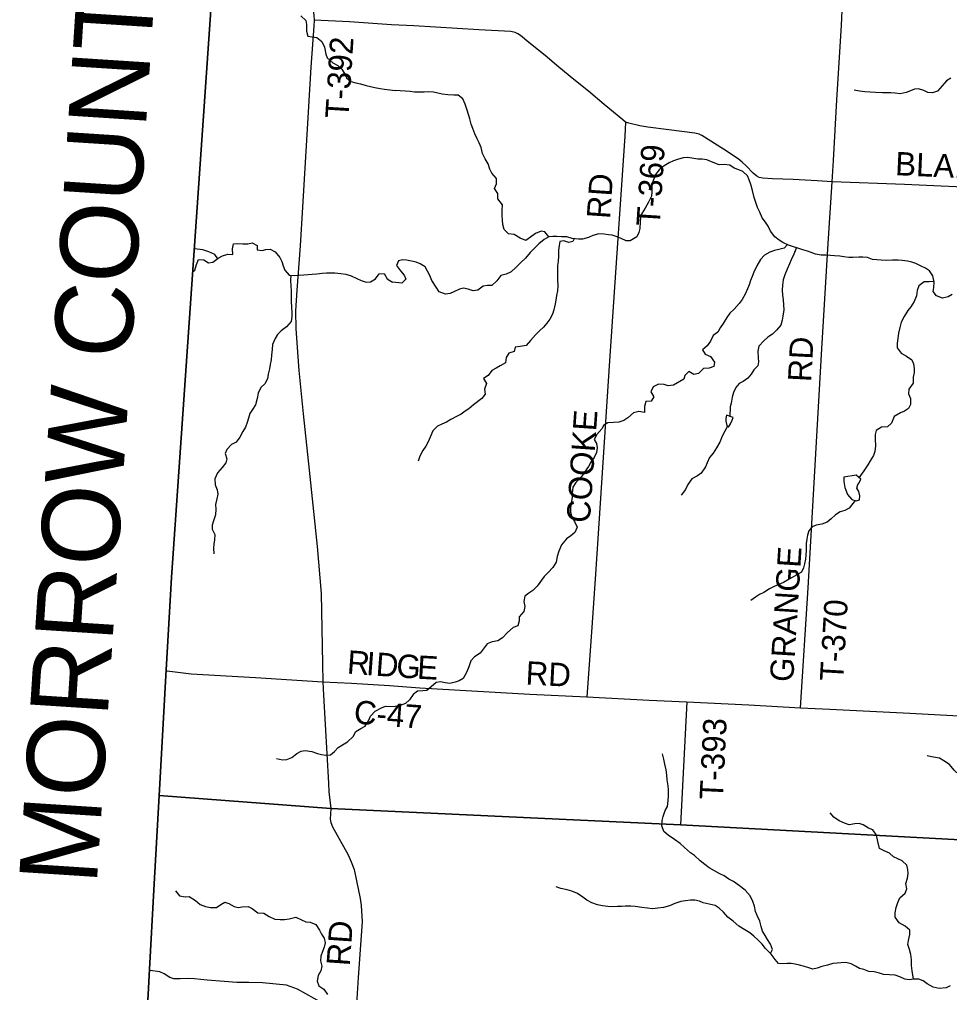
# Model space of a CAD drawing. Extents: x 1759416 to 2214760, y 252598 to 1116833.
# Drawn here: x 1928941 to 1940879, y 905316 to 917809 of the extents above; entities that cross this region are included whole.
import ezdxf

# ---------------------------------------------------------------- set-up
doc = ezdxf.new("R2010")
doc.units = 0
for name, color, linetype in [('GM_X_Adjacent_County', 7, 'Continuous'), ('GM_X_Adjacent_County_Text', 7, 'Continuous'), ('GM_X_County', 7, 'Continuous'), ('GM_X_County_Road', 7, 'Continuous'), ('GM_X_County_Road_Text', 7, 'Continuous'), ('GM_X_Minor_Lake', 7, 'Continuous'), ('GM_X_Minor_River', 7, 'Continuous'), ('GM_X_Township', 7, 'Continuous'), ('GM_X_Township_Road', 7, 'Continuous'), ('GM_X_Township_Road_Text', 7, 'Continuous')]:
    doc.layers.add(name, color=color, linetype=linetype)

msp = doc.modelspace()

# ---------------------------------------------------------------- linework, layer by layer
at = {"layer": 'GM_X_Adjacent_County'}
msp.add_lwpolyline([(1931473, 919044), (1931168, 914595), (1930891, 910644), (1930824, 909461), (1930733, 907844), (1930665, 906634), (1930611, 905616), (1930247, 898751), (1930144, 897297), (1930019, 894924), (1929994, 894165), (1929509, 885709)], dxfattribs=at)
at = {"layer": 'GM_X_County'}
msp.add_lwpolyline([(1929509, 885709), (1929994, 894165), (1930019, 894924), (1930144, 897297), (1930247, 898751), (1930611, 905616), (1930665, 906634), (1930733, 907844), (1930824, 909461), (1930891, 910644), (1931168, 914595), (1931473, 919044)], dxfattribs=at)
at = {"layer": 'GM_X_County_Road'}
msp.add_lwpolyline([(1930838, 909448), (1931144, 909406), (1931971, 909359), (1932835, 909306), (1933204, 909289), (1933692, 909259), (1934081, 909226), (1934746, 909191), (1935494, 909148), (1936225, 909112), (1937025, 909069), (1937508, 909047), (1938305, 909010), (1938965, 908973), (1939341, 908955), (1940369, 908903), (1941554, 908838)], dxfattribs=at)
at = {"layer": 'GM_X_Minor_Lake'}
for points in [[(1938017, 912727), (1938008, 912687), (1938008, 912653), (1938020, 912595), (1938042, 912573), (1938067, 912617), (1938091, 912663), (1938100, 912699)], [(1938100, 912699), (1938017, 912727)], [(1939682, 911957), (1939524, 911931), (1939524, 911875), (1939534, 911799), (1939568, 911710), (1939626, 911646), (1939682, 911630), (1939724, 911642), (1939726, 911694), (1939714, 911750), (1939690, 911793), (1939704, 911837), (1939718, 911861), (1939739, 911905)], [(1939739, 911905), (1939682, 911957)]]:
    msp.add_lwpolyline(points, dxfattribs=at)
at = {"layer": 'GM_X_Minor_River'}
for points in [[(1932553, 917857), (1932617, 917796), (1932625, 917744), (1932624, 917660), (1932644, 917592), (1932698, 917586), (1932760, 917577), (1932820, 917527), (1932855, 917451), (1932873, 917364), (1932891, 917314), (1932962, 917250), (1933028, 917217), (1933080, 917171), (1933117, 917108), (1933139, 917058), (1933195, 917010), (1933259, 916993)], [(1933259, 916993), (1933319, 916981), (1933393, 916961), (1933445, 916950), (1933502, 916934), (1933572, 916922), (1933626, 916915), (1933763, 916898)], [(1940895, 917053), (1940839, 917019), (1940783, 916957), (1940723, 916890), (1940662, 916868), (1940602, 916872), (1940548, 916896), (1940480, 916916), (1940430, 916914), (1940376, 916894), (1940322, 916872), (1940244, 916854), (1940180, 916862), (1940126, 916866), (1940074, 916868), (1940018, 916868), (1939929, 916870), (1939859, 916874), (1939793, 916881), (1939725, 916889), (1939655, 916901)], [(1935737, 915018), (1935686, 915080), (1935636, 915092), (1935566, 915060), (1935502, 915012), (1935440, 914972), (1935370, 915000), (1935292, 915050), (1935220, 915056), (1935164, 915111), (1935146, 915177), (1935140, 915231), (1935136, 915291), (1935138, 915361), (1935140, 915427), (1935082, 915504), (1935080, 915576), (1935038, 915638), (1935062, 915700), (1935066, 915766), (1935004, 915837), (1934978, 915887), (1934956, 915953), (1934920, 916021), (1934886, 916089), (1934868, 916166), (1934842, 916224), (1934818, 916276), (1934788, 916342), (1934760, 916408), (1934740, 916466), (1934722, 916533), (1934706, 916587), (1934686, 916643), (1934664, 916721), (1934634, 916789), (1934574, 916835), (1934516, 916835), (1934438, 916841), (1934366, 916849), (1934313, 916862), (1934257, 916876), (1934185, 916880), (1934135, 916874), (1934061, 916874), (1934011, 916876), (1933957, 916882), (1933891, 916890), (1933829, 916894), (1933763, 916898)], [(1938391, 915457), (1938371, 915523), (1938349, 915611), (1938327, 915688), (1938307, 915750), (1938285, 915800), (1938226, 915858), (1938174, 915876), (1938116, 915900), (1938058, 915936), (1937986, 915946), (1937924, 915942), (1937844, 915972), (1937766, 916005), (1937704, 916013), (1937650, 916017), (1937518, 916037), (1937460, 916033), (1937389, 916009), (1937335, 915995), (1937279, 915968), (1937217, 915930), (1937153, 915878), (1937105, 915818), (1937071, 915728), (1937059, 915670), (1937059, 915596), (1937055, 915539), (1937017, 915465), (1936972, 915387), (1936928, 915317), (1936912, 915265), (1936908, 915210), (1936902, 915126), (1936890, 915074), (1936866, 915016), (1936780, 914966), (1936728, 914966), (1936664, 914996), (1936612, 915020), (1936550, 915038), (1936500, 915044), (1936448, 915052), (1936379, 915058), (1936301, 915034), (1936243, 915008), (1936167, 914990), (1936115, 914986), (1936037, 914998), (1935969, 915016), (1935897, 915018), (1935839, 915024), (1935789, 915024), (1935737, 915018), (1935676, 914982), (1935608, 914926), (1935552, 914872), (1935498, 914818), (1935436, 914745), (1935378, 914689), (1935314, 914623), (1935252, 914567), (1935187, 914537), (1935121, 914521), (1935067, 914453), (1935003, 914395), (1934947, 914395), (1934893, 914383), (1934823, 914334), (1934765, 914324), (1934701, 914345), (1934641, 914357), (1934589, 914345), (1934518, 914312), (1934468, 914292), (1934410, 914284), (1934328, 914313), (1934290, 914371), (1934236, 914459), (1934208, 914521), (1934180, 914577), (1934150, 914631), (1934086, 914672), (1934032, 914692), (1933974, 914704), (1933908, 914720), (1933856, 914724), (1933806, 914710), (1933780, 914652), (1933830, 914583), (1933880, 914525), (1933902, 914473), (1933850, 914423), (1933731, 914434)], [(1940915, 914279), (1940861, 914249), (1940789, 914229), (1940713, 914259), (1940669, 914317), (1940677, 914367), (1940681, 914436), (1940665, 914518), (1940621, 914580), (1940571, 914614), (1940517, 914640), (1940447, 914674), (1940395, 914694), (1940339, 914704), (1940271, 914714), (1940219, 914718), (1940149, 914720), (1940076, 914716), (1940002, 914719), (1939946, 914721), (1939892, 914729), (1939826, 914753), (1939768, 914759), (1939714, 914757), (1939638, 914751), (1939588, 914753), (1939524, 914761), (1939470, 914769), (1939402, 914775), (1939350, 914779), (1939291, 914781), (1939231, 914783), (1939159, 914797), (1939105, 914815), (1939055, 914833), (1938997, 914853), (1938933, 914873), (1938865, 914895), (1938811, 914913), (1938741, 914947), (1938691, 914977), (1938635, 915018), (1938581, 915090), (1938549, 915156), (1938517, 915206), (1938473, 915260), (1938443, 915333), (1938413, 915395), (1938391, 915457)], [(1931171, 914574), (1931190, 914591), (1931212, 914661), (1931237, 914727), (1931307, 914721), (1931367, 914684), (1931423, 914692), (1931493, 914742), (1931545, 914774), (1931615, 914797), (1931679, 914793), (1931677, 914863), (1931690, 914929), (1931742, 914933), (1931806, 914929), (1931872, 914930), (1931926, 914942), (1931990, 914908), (1931993, 914853), (1932055, 914843), (1932105, 914855), (1932159, 914861), (1932225, 914824), (1932283, 914754), (1932307, 914700), (1932326, 914647), (1932346, 914591), (1932402, 914527), (1932474, 914520), (1932526, 914524), (1932590, 914528), (1932648, 914533), (1932700, 914537), (1932758, 914543), (1932828, 914552), (1932880, 914556), (1932990, 914556), (1933066, 914549), (1933130, 914539), (1933200, 914518), (1933271, 914484), (1933329, 914456), (1933393, 914437), (1933447, 914439), (1933511, 914477), (1933558, 914543), (1933622, 914548), (1933659, 914480), (1933731, 914434)], [(1936063, 914994), (1936043, 914956), (1935991, 914946), (1935927, 914968), (1935877, 914958), (1935867, 914906), (1935861, 914848), (1935859, 914775), (1935855, 914701), (1935848, 914649), (1935846, 914593), (1935846, 914519), (1935848, 914467), (1935850, 914392), (1935846, 914326), (1935836, 914264), (1935826, 914206), (1935816, 914156), (1935798, 914080), (1935784, 914023), (1935750, 913963), (1935712, 913909), (1935666, 913859), (1935616, 913811), (1935566, 913761), (1935499, 913689), (1935443, 913622), (1935367, 913610), (1935303, 913600), (1935289, 913546), (1935223, 913526), (1935187, 913468), (1935179, 913402), (1935113, 913360), (1935059, 913334), (1935005, 913304), (1934956, 913239), (1934896, 913199), (1934934, 913137), (1934912, 913063), (1934918, 912999), (1934874, 912943), (1934770, 912862), (1934710, 912810), (1934660, 912778), (1934610, 912742), (1934552, 912712), (1934480, 912672), (1934423, 912640), (1934363, 912612), (1934307, 912586), (1934247, 912526), (1934211, 912447), (1934185, 912385), (1934155, 912331), (1934119, 912277), (1934081, 912201), (1934057, 912139)], [(1931486, 914737), (1931447, 914792), (1931371, 914827), (1931295, 914849), (1931189, 914864)], [(1938798, 914919), (1938755, 914871), (1938687, 914857), (1938633, 914841), (1938574, 914823), (1938506, 914783), (1938452, 914729), (1938404, 914647), (1938366, 914566), (1938346, 914510), (1938326, 914458), (1938306, 914400), (1938286, 914350), (1938256, 914284), (1938216, 914215), (1938178, 914161), (1938115, 914091), (1938061, 914037), (1938021, 913983), (1937973, 913907), (1937937, 913849), (1937907, 913794), (1937845, 913750), (1937813, 913680), (1937769, 913620), (1937707, 913568), (1937743, 913512), (1937811, 913482), (1937863, 913407), (1937855, 913353), (1937793, 913333), (1937720, 913327), (1937658, 913263), (1937596, 913251), (1937534, 913289), (1937480, 913239), (1937468, 913189), (1937336, 913113), (1937268, 913103), (1937216, 913121), (1937144, 913127), (1937073, 913093), (1937045, 913026), (1937083, 912964), (1937049, 912910), (1936981, 912906), (1936965, 912838), (1936963, 912764), (1936893, 912776), (1936823, 912760), (1936751, 912696), (1936699, 912662), (1936633, 912637), (1936564, 912633), (1936494, 912631), (1936442, 912601), (1936418, 912551), (1936354, 912481), (1936316, 912415), (1936346, 912363), (1936356, 912311), (1936348, 912248), (1936318, 912184), (1936274, 912126), (1936244, 912070), (1936192, 911996), (1936159, 911944), (1936083, 911865), (1936043, 911805), (1936037, 911729), (1936035, 911673), (1936023, 911599), (1936013, 911539), (1936013, 911482), (1936031, 911418), (1936065, 911364), (1936101, 911292), (1936071, 911222), (1936019, 911180), (1935961, 911141), (1935899, 911063), (1935863, 910983), (1935844, 910913), (1935830, 910843), (1935786, 910772), (1935726, 910708), (1935678, 910656)], [(1938915, 914879), (1938881, 914797), (1938845, 914723), (1938825, 914671), (1938793, 914604), (1938763, 914528), (1938742, 914466), (1938736, 914396), (1938732, 914332), (1938736, 914268), (1938744, 914211), (1938750, 914147), (1938752, 914081), (1938740, 913999), (1938730, 913947), (1938714, 913884), (1938658, 913818), (1938606, 913768), (1938548, 913730), (1938496, 913684), (1938432, 913616), (1938420, 913548), (1938423, 913463), (1938429, 913413), (1938419, 913363), (1938367, 913311), (1938335, 913255), (1938291, 913205), (1938231, 913161), (1938179, 913135), (1938137, 913084), (1938105, 913018), (1938089, 912958), (1938075, 912884), (1938065, 912834), (1938059, 912713)], [(1932423, 914525), (1932419, 914462), (1932425, 914384), (1932429, 914326), (1932428, 914196), (1932433, 914108), (1932437, 914055), (1932439, 913997), (1932428, 913929), (1932370, 913863), (1932302, 913810), (1932252, 913764), (1932221, 913712), (1932191, 913634), (1932184, 913570), (1932178, 913498), (1932172, 913440), (1932161, 913377), (1932149, 913323), (1932135, 913253), (1932124, 913193), (1932090, 913129), (1932040, 913083), (1932003, 913012), (1931991, 912941), (1931969, 912863), (1931934, 912801), (1931900, 912750), (1931880, 912691), (1931863, 912635), (1931841, 912575), (1931807, 912520), (1931768, 912446), (1931722, 912382), (1931662, 912350), (1931602, 912288), (1931583, 912238), (1931603, 912166), (1931589, 912116), (1931542, 912058), (1931484, 911988), (1931448, 911912), (1931451, 911836), (1931479, 911770), (1931489, 911715), (1931476, 911653), (1931456, 911581), (1931462, 911523), (1931459, 911451), (1931431, 911371), (1931414, 911315), (1931416, 911263), (1931450, 911197), (1931445, 911128), (1931435, 911072), (1931431, 911020), (1931436, 910950)], [(1940680, 914443), (1940619, 914440), (1940553, 914440), (1940487, 914390), (1940465, 914327), (1940453, 914259), (1940425, 914189), (1940381, 914121), (1940343, 914071), (1940298, 913994), (1940260, 913922), (1940242, 913854), (1940226, 913780), (1940216, 913714), (1940206, 913654), (1940208, 913591), (1940258, 913525), (1940326, 913485), (1940394, 913437), (1940418, 913387), (1940426, 913329), (1940426, 913276), (1940412, 913216), (1940412, 913138), (1940358, 913062), (1940354, 913002), (1940380, 912944), (1940380, 912867), (1940354, 912815), (1940300, 912781), (1940248, 912757), (1940168, 912711), (1940133, 912627), (1940083, 912579), (1940005, 912573), (1939937, 912532), (1939925, 912482), (1939925, 912420), (1939927, 912336), (1939919, 912262), (1939905, 912212), (1939861, 912141), (1939829, 912091), (1939779, 912015), (1939716, 911926)], [(1938028, 912587), (1937960, 912459), (1937930, 912382), (1937890, 912310), (1937844, 912240), (1937800, 912184), (1937768, 912118), (1937746, 912066), (1937692, 911985), (1937642, 911951), (1937571, 911911), (1937519, 911839), (1937491, 911773), (1937433, 911701)], [(1939666, 911635), (1939592, 911536), (1939536, 911506), (1939476, 911486), (1939416, 911450), (1939360, 911397), (1939310, 911353), (1939239, 911331), (1939167, 911315), (1939115, 911297), (1939071, 911245), (1939055, 911189), (1939047, 911135), (1939041, 911079), (1939037, 910994), (1939033, 910930), (1939029, 910878), (1939017, 910822), (1939003, 910768), (1938977, 910712)], [(1938977, 910712), (1938821, 910624), (1938750, 910579), (1938686, 910554), (1938630, 910530), (1938570, 910497), (1938494, 910452), (1938442, 910425), (1938387, 910391), (1938327, 910348)], [(1935678, 910656), (1935587, 910534), (1935532, 910479), (1935480, 910442), (1935426, 910404), (1935417, 910338), (1935428, 910273), (1935416, 910207), (1935353, 910140), (1935355, 910090), (1935340, 910022), (1935276, 910001), (1935207, 909940), (1935139, 909871), (1935081, 909830), (1935009, 909818), (1934944, 909791), (1934904, 909740), (1934856, 909673), (1934783, 909626), (1934735, 909574), (1934710, 909497), (1934679, 909425), (1934637, 909346), (1934585, 909319), (1934534, 909299), (1934464, 909284), (1934405, 909293), (1934345, 909303), (1934289, 909296), (1934227, 909241), (1934172, 909192), (1934118, 909190), (1934052, 909185), (1933996, 909144), (1933947, 909076), (1933895, 909025), (1933827, 909002), (1933765, 908987)], [(1932241, 908322), (1932319, 908303), (1932373, 908307), (1932435, 908334), (1932501, 908384), (1932556, 908414), (1932608, 908425), (1932692, 908409), (1932767, 908384), (1932819, 908372), (1932873, 908363), (1932933, 908369), (1932984, 908409), (1933030, 908464), (1933086, 908498), (1933153, 908536), (1933223, 908605), (1933258, 908669), (1933324, 908707), (1933380, 908736), (1933423, 908804), (1933447, 908864), (1933506, 908928), (1933590, 908971), (1933640, 908993), (1933765, 908987)], [(1938580, 905819), (1938606, 905868), (1938581, 905938), (1938544, 905996), (1938514, 906050), (1938479, 906104), (1938462, 906162), (1938444, 906232), (1938411, 906306), (1938390, 906357), (1938376, 906427), (1938353, 906485), (1938318, 906559), (1938255, 906631), (1938183, 906684), (1938106, 906741), (1938046, 906773), (1937985, 906814), (1937929, 906840), (1937792, 906918), (1937739, 906960), (1937679, 907005), (1937606, 907075), (1937555, 907108), (1937476, 907180), (1937420, 907229), (1937349, 907280), (1937268, 907336), (1937210, 907385), (1937187, 907457), (1937190, 907523), (1937204, 907578), (1937231, 907654), (1937257, 907705), (1937268, 907783), (1937272, 907839), (1937271, 907917), (1937266, 907971), (1937255, 908046), (1937249, 908110), (1937240, 908176), (1937225, 908250), (1937211, 908314), (1937194, 908380)], [(1941902, 907923), (1941844, 907920), (1941792, 907940), (1941721, 907971), (1941647, 907992), (1941579, 907997), (1941515, 907999), (1941464, 908020), (1941396, 908037), (1941330, 908025), (1941260, 908022), (1941206, 908033), (1941149, 908087), (1941081, 908108), (1941005, 908107), (1940940, 908173), (1940879, 908244), (1940808, 908292), (1940750, 908323), (1940700, 908335), (1940647, 908342), (1940593, 908357)], [(1940417, 905487), (1940398, 905596), (1940389, 905662), (1940391, 905738), (1940384, 905806), (1940367, 905868), (1940345, 905934), (1940352, 905984), (1940371, 906061), (1940369, 906115), (1940308, 906170), (1940234, 906213), (1940183, 906283), (1940180, 906339), (1940192, 906410), (1940215, 906474), (1940242, 906530), (1940310, 906591), (1940332, 906646), (1940317, 906716), (1940340, 906786), (1940348, 906844), (1940343, 906897), (1940331, 906951), (1940270, 907006), (1940215, 907034), (1940161, 907059), (1940109, 907107), (1940040, 907136), (1939980, 907167), (1939959, 907257), (1939942, 907337), (1939893, 907405), (1939841, 907428), (1939770, 907468), (1939718, 907485), (1939662, 907483), (1939590, 907470), (1939530, 907491), (1939463, 907521), (1939393, 907566), (1939348, 907624)], [(1930945, 906624), (1930997, 906556), (1931069, 906547), (1931119, 906551), (1931200, 906498), (1931260, 906448), (1931330, 906421), (1931394, 906409), (1931468, 906406), (1931526, 906448), (1931578, 906476), (1931630, 906461), (1931696, 906421), (1931748, 906408), (1931800, 906418), (1931876, 906419), (1931928, 906393), (1932001, 906340), (1932079, 906336), (1932147, 906293), (1932219, 906259), (1932289, 906254), (1932345, 906252), (1932403, 906261), (1932489, 906283), (1932559, 906250), (1932615, 906224), (1932671, 906221), (1932745, 906189), (1932794, 906116), (1932816, 906064), (1932853, 906014), (1932865, 905956), (1932850, 905900), (1932832, 905844), (1932811, 905782), (1932805, 905724), (1932822, 905655), (1932810, 905597), (1932773, 905534), (1932761, 905462), (1932782, 905403), (1932848, 905361), (1932896, 905290)], [(1937978, 906349), (1937923, 906400), (1937869, 906432), (1937794, 906449), (1937718, 906466), (1937668, 906488), (1937611, 906503), (1937553, 906503), (1937489, 906492), (1937431, 906483), (1937351, 906458), (1937283, 906431), (1937209, 906410), (1937135, 906398), (1937065, 906391), (1937001, 906400), (1936931, 906407), (1936843, 906422), (1936790, 906426), (1936722, 906427), (1936668, 906422), (1936616, 906420), (1936554, 906417), (1936494, 906419), (1936424, 906428), (1936361, 906441), (1936289, 906466), (1936223, 906504), (1936172, 906541), (1936103, 906587), (1936031, 906616), (1935971, 906635), (1935890, 906654), (1935832, 906672)], [(1940889, 905404), (1940835, 905378), (1940745, 905369), (1940667, 905384), (1940594, 905429), (1940542, 905465), (1940487, 905488), (1940417, 905487), (1940367, 905481), (1940305, 905490), (1940240, 905518), (1940180, 905539), (1940108, 905542), (1940030, 905549), (1939979, 905565), (1939911, 905582), (1939845, 905585), (1939781, 905611), (1939724, 905624), (1939672, 905656), (1939618, 905685), (1939549, 905700), (1939487, 905698), (1939435, 905693), (1939383, 905687), (1939313, 905668), (1939241, 905649), (1939179, 905630), (1939125, 905616), (1939073, 905633), (1939019, 905650), (1938952, 905668), (1938898, 905681), (1938846, 905691), (1938794, 905690), (1938740, 905683), (1938682, 905689), (1938639, 905740), (1938588, 905810), (1938517, 905882), (1938475, 905937), (1938418, 905993), (1938368, 906038), (1938315, 906082), (1938250, 906121), (1938176, 906169), (1938103, 906234), (1938034, 906285), (1937978, 906349)]]:
    msp.add_lwpolyline(points, dxfattribs=at)
at = {"layer": 'GM_X_Township'}
for points in [[(1957760, 921682), (1957585, 915650), (1957347, 909188), (1957243, 906546), (1956080, 906593), (1955889, 906604), (1953807, 906686), (1952212, 906748), (1952068, 906753), (1947328, 906938), (1937425, 907470), (1932937, 907680), (1930733, 907844), (1930824, 909461), (1930891, 910644), (1931168, 914595), (1931473, 919044)], [(1929509, 885709), (1929994, 894165), (1930019, 894924), (1930144, 897297), (1930247, 898751), (1930611, 905616), (1930665, 906634), (1930733, 907844), (1932937, 907680), (1937425, 907470), (1947328, 906938)]]:
    msp.add_lwpolyline(points, dxfattribs=at)
at = {"layer": 'GM_X_Township_Road'}
for points in [[(1938965, 908973), (1939065, 910511), (1939117, 911412), (1939237, 913509), (1939317, 914862), (1939371, 915726), (1939388, 915996), (1939432, 916776), (1939491, 917729), (1939506, 918023), (1939512, 918067), (1939524, 918117), (1939566, 918208), (1939864, 918856), (1940013, 919195), (1940061, 919276), (1940137, 919375), (1940228, 919507), (1940312, 919624), (1940351, 919677), (1940409, 919729)], [(1932667, 919203), (1932698, 918575), (1932656, 918373), (1932683, 918111), (1932713, 917915), (1932721, 917868), (1932725, 917800), (1932719, 917722), (1932680, 917195), (1932626, 916261), (1932573, 915400), (1932544, 914901), (1932501, 914333), (1932485, 914069), (1932490, 913838), (1932528, 913302), (1932583, 912747), (1932658, 912023), (1932762, 911042), (1932812, 910438), (1932832, 909536), (1932835, 909306)], [(1941433, 915638), (1940303, 915689), (1939371, 915726), (1939181, 915739), (1938874, 915754), (1938606, 915763), (1938484, 915771), (1938436, 915781), (1938406, 915797), (1938360, 915835), (1938268, 915931), (1938216, 915977), (1938168, 916021), (1937979, 916142), (1937701, 916318), (1937665, 916336), (1937609, 916349), (1937274, 916392), (1937008, 916426), (1936904, 916441), (1936764, 916479), (1936720, 916491), (1936686, 916521), (1936447, 916716), (1936243, 916888), (1936056, 917036), (1935864, 917198), (1935687, 917345), (1935481, 917513), (1935371, 917601), (1935340, 917625), (1935304, 917641), (1935246, 917655), (1934836, 917677), (1934002, 917725), (1933717, 917740), (1933177, 917777), (1932725, 917800)], [(1936720, 916491), (1936710, 916312), (1936603, 914749), (1936516, 913426), (1936395, 911597), (1936334, 910689), (1936285, 909944), (1936225, 909112)], [(1932835, 909306), (1932843, 909134), (1932885, 908382), (1932907, 908004)], [(1937508, 909047), (1937425, 907470)], [(1932907, 908004), (1932907, 908004), (1932913, 907895), (1932937, 907680), (1932930, 907544), (1932938, 907498), (1932961, 907442), (1933158, 907086), (1933200, 906995), (1933237, 906897), (1933268, 906752), (1933316, 906523), (1933329, 906435), (1933339, 906225), (1933287, 905508), (1933255, 904961)], [(1933043, 905060), (1932509, 905359), (1932367, 905410), (1932059, 905440), (1931887, 905447), (1931731, 905447), (1931569, 905457), (1931349, 905474), (1931187, 905491), (1931099, 905498), (1931004, 905491), (1930923, 905494), (1930873, 905508), (1930798, 905555), (1930741, 905582), (1930620, 905598)]]:
    msp.add_lwpolyline(points, dxfattribs=at)

# ---------------------------------------------------------------- texts
at = {"layer": 'GM_X_Adjacent_County_Text'}
msp.add_text('MORROW COUNTY', height=1000, rotation=86.2876, dxfattribs=at).set_placement((1929932, 906690))
at = {"layer": 'GM_X_County_Road_Text'}
for s, rotation, p in [('R', 355.7692, (1933139, 909412)), ('I', 355.7653, (1933384, 909394)), ('D', 355.768, (1933507, 909385)), ('G', 355.922, (1933771, 909365)), ('E', 356.831, (1934040, 909346)), ('RD', 357.0663, (1935433, 909271)), ('C-47', 355.6527, (1933226, 908770))]:
    msp.add_text(s, height=300, rotation=rotation, dxfattribs=at).set_placement(p)
at = {"layer": 'GM_X_Township_Road_Text'}
for s, rotation, p in [('T-392', 86.393, (1933164, 916529)), ('T-369', 86.3357, (1937158, 915148)), ('BLAIR', 357.493, (1940177, 915810)), ('RD', 86.0208, (1936521, 915243)), ('RD', 87.0407, (1939104, 913150)), ('COOKE', 86.0281, (1936261, 911339)), ('GRANGE', 86.3825, (1938871, 909297)), ('T-370', 86.6332, (1939513, 909308)), ('T-393', 87.1941, (1937969, 907786)), ('RD', 86.0551, (1933181, 905651))]:
    msp.add_text(s, height=300, rotation=rotation, dxfattribs=at).set_placement(p)

doc.saveas('drawing.dxf')
